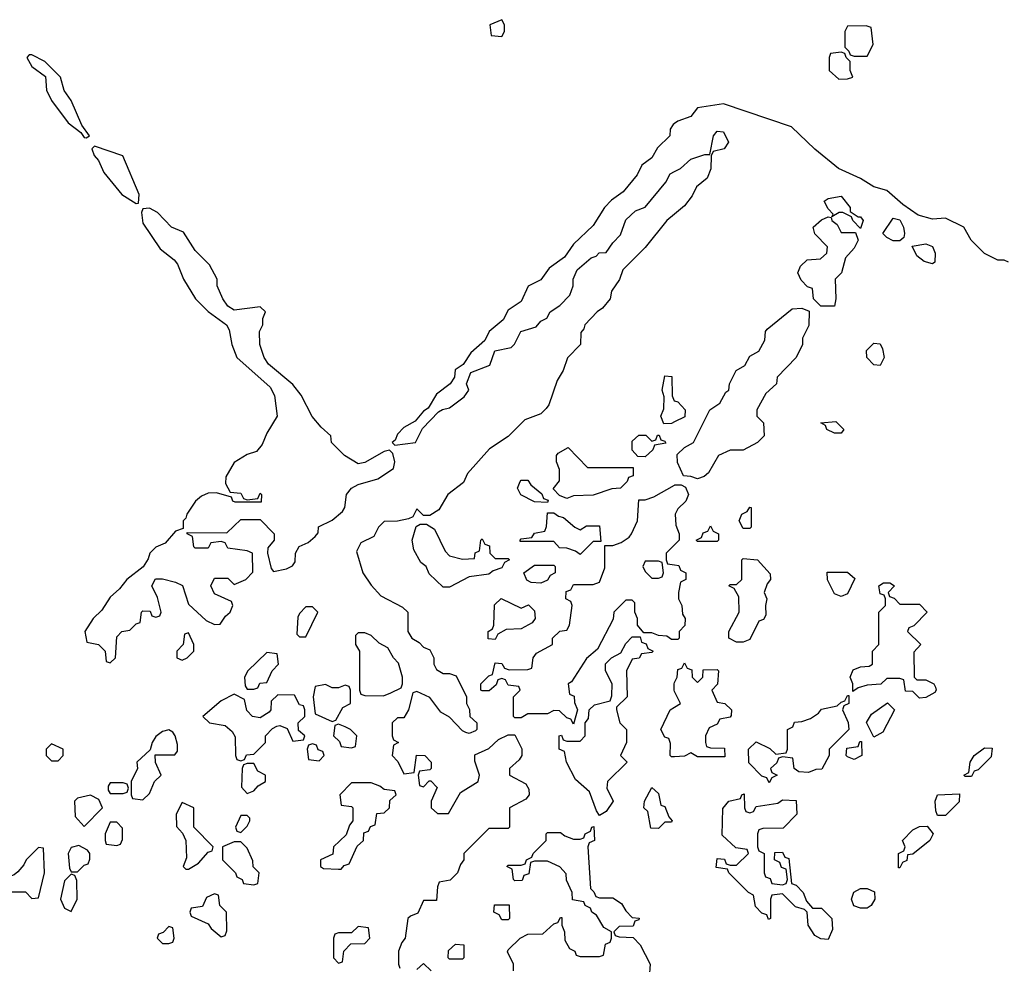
# Model space of a CAD drawing. Header units: inches. Extents: x 2701323 to 2964515, y 494916 to 722124.
# Tile 577 of 656: x 2887993 to 2891010, y 662490 to 665386. Entities that reach past the tile are written whole.
import ezdxf

# ---------------------------------------------------------------- set-up
doc = ezdxf.new("R2010")
doc.units = ezdxf.units.IN
doc.header["$MEASUREMENT"] = 0
doc.layers.add('C8686', color=7, linetype='Continuous')
doc.layers.add('C8696', color=7, linetype='Continuous')

msp = doc.modelspace()

# ---------------------------------------------------------------- linework, layer by layer
at = {"layer": 'C8686', "color": 2, "elevation": 2}
for points in [[(2889470, 665386), (2889434, 665370), (2889438, 665338), (2889470, 665334), (2889478, 665350), (2889478, 665370)], [(2888030, 665278), (2888022, 665278), (2888014, 665270), (2888030, 665242), (2888071.6, 665211.6), (2888074.8, 665170), (2888090, 665138), (2888141, 665070), (2888179.8, 665039.8), (2888190, 665024.7), (2888196.4, 665023.6), (2888206, 665030), (2888183.1, 665063.1), (2888150, 665138), (2888129.2, 665169.2), (2888118, 665210), (2888070, 665258)], [(2888222, 664998), (2888214, 664990), (2888221, 664970), (2888234, 664954), (2888250, 664918), (2888306, 664850), (2888350, 664822), (2888356.4, 664823.6), (2888359, 664850), (2888308.4, 664968.4)], [(2888390, 664808), (2888370, 664806), (2888365.4, 664794.6), (2888370, 664762), (2888423.4, 664683.4), (2888466, 664650), (2888476.3, 664636.3), (2888494.8, 664590), (2888531, 664530), (2888570, 664491), (2888626, 664450), (2888634.8, 664434.8), (2888642.8, 664390), (2888658, 664350), (2888759.8, 664259.8), (2888774, 664234), (2888782, 664170), (2888750, 664118), (2888736, 664084), (2888718, 664062), (2888690, 664053.2), (2888650, 664028.7), (2888624.7, 663984.7), (2888623.6, 663963.6), (2888638, 663938), (2888670, 663934), (2888678, 663918), (2888690, 663914), (2888722, 663918), (2888730, 663934), (2888734, 663930), (2888732.7, 663907.3), (2888652.7, 663907.3), (2888646, 663910), (2888642, 663922), (2888595.3, 663935.3), (2888570, 663934), (2888550, 663925.2), (2888531, 663910), (2888504.7, 663870), (2888502, 663858), (2888494, 663850), (2888494, 663826), (2888470, 663818), (2888438.8, 663781.2), (2888410, 663768.7), (2888391.3, 663750), (2888386.8, 663733.2), (2888371.3, 663708.7), (2888321, 663670), (2888298.8, 663641.2), (2888270, 663615.3), (2888244, 663576), (2888218, 663550), (2888192, 663510), (2888198, 663478), (2888234, 663470), (2888254, 663450), (2888258, 663418), (2888270, 663414), (2888286, 663430), (2888290, 663494), (2888306, 663510), (2888330, 663514), (2888350, 663534), (2888362, 663538), (2888366, 663570), (2888370, 663574), (2888392.7, 663572.7), (2888398, 663558), (2888410, 663554), (2888422, 663558), (2888426, 663570), (2888414.6, 663614.6), (2888398, 663650), (2888408.4, 663671.6), (2888430, 663672), (2888470, 663662), (2888491.2, 663651.1), (2888510, 663594), (2888563.6, 663543.6), (2888590, 663532), (2888607.3, 663532.7), (2888623.1, 663556.9), (2888638, 663570), (2888646, 663590), (2888642, 663602), (2888590, 663626), (2888578, 663650), (2888590, 663674), (2888630, 663674), (2888650, 663654), (2888686, 663670), (2888707.3, 663692.7), (2888706, 663750), (2888690, 663758), (2888630, 663766), (2888622, 663782), (2888610, 663786), (2888578, 663782), (2888570, 663766), (2888530, 663766), (2888526, 663770), (2888522, 663802), (2888506, 663810), (2888506, 663814), (2888627.3, 663812.7), (2888670, 663854), (2888730, 663854), (2888772, 663810), (2888772, 663790), (2888752.7, 663767.3), (2888752, 663750), (2888763.6, 663703.6), (2888770, 663694), (2888810, 663702), (2888828.4, 663711.6), (2888836.4, 663723.6), (2888838, 663750), (2888848.8, 663771.1), (2888876.4, 663783.6), (2888898, 663802), (2888907.3, 663812.7), (2888908.8, 663831.1), (2888950, 663851.3), (2888982, 663878), (2888989, 663890), (2888994, 663930), (2889009, 663950), (2889030, 663961), (2889090, 663978), (2889138, 664010), (2889142, 664030), (2889136.4, 664056.4), (2889126, 664066), (2889110, 664062), (2889050, 664028.7), (2889030, 664024), (2888988, 664050), (2888948, 664090), (2888946, 664110), (2888916.4, 664136.4), (2888889.4, 664169.4), (2888855.1, 664235.1), (2888830, 664268), (2888755.3, 664330), (2888742, 664350), (2888728.7, 664390), (2888728, 664430), (2888738, 664450), (2888738, 664470), (2888746, 664490), (2888730, 664506), (2888650, 664495.3), (2888630, 664508), (2888615.3, 664530), (2888598, 664570), (2888598, 664590), (2888574.6, 664634.6), (2888530, 664678), (2888494.6, 664734.6), (2888458, 664750), (2888414.6, 664794.6)], [(2889910, 664046), (2889887.3, 664047.3), (2889870, 664066), (2889870, 664094), (2889890, 664112), (2889912, 664112), (2889930, 664094), (2889942, 664098), (2889947.3, 664112.7), (2889952.7, 664112.7), (2889958, 664098), (2889970, 664094), (2889972.7, 664087.3), (2889938, 664082), (2889932.7, 664067.3)], [(2889732.7, 664012.7), (2889872.7, 664012.7), (2889872.7, 663987.3), (2889858, 663982), (2889854, 663970), (2889834, 663950), (2889807.3, 663947.3), (2889750, 663928.7), (2889690, 663926), (2889670, 663918), (2889647.3, 663927.3), (2889627.3, 663947.3), (2889647.3, 663972.7), (2889647.3, 664007.3), (2889638, 664030), (2889638, 664050), (2889643.1, 664056.9), (2889674, 664074)], [(2889610, 663906), (2889570, 663908), (2889528.8, 663928.9), (2889518, 663950), (2889526, 663970), (2889530, 663974), (2889550, 663974), (2889559.6, 663959.6), (2889592.7, 663932.7), (2889598, 663918), (2889612.7, 663912.7)], [(2889710, 663822), (2889730, 663834), (2889770, 663834), (2889774, 663786), (2889750, 663786), (2889710, 663746), (2889696.4, 663756.4), (2889670, 663766), (2889647.3, 663767.3), (2889630, 663786), (2889526, 663786), (2889526, 663790), (2889530, 663794), (2889562, 663798), (2889570, 663812), (2889602, 663818), (2889607.3, 663832.7), (2889610, 663874), (2889630, 663874), (2889643.6, 663863.6), (2889659.6, 663859.6), (2889694, 663830)], [(2889350, 663732), (2889386, 663734), (2889388.4, 663751.6), (2889402, 663758), (2889406, 663790), (2889410, 663794), (2889418, 663778), (2889432.7, 663772.7), (2889434, 663750), (2889450, 663734), (2889490, 663734), (2889494, 663730), (2889478, 663722), (2889470, 663706), (2889443.6, 663696.4), (2889430, 663686), (2889370, 663678), (2889310, 663646), (2889290, 663646), (2889247.3, 663687.3), (2889238, 663710), (2889222, 663722), (2889200.4, 663760.4), (2889195.3, 663790), (2889208, 663832), (2889220.4, 663839.6), (2889239.6, 663839.6), (2889263.6, 663823.6), (2889296.9, 663756.9), (2889310, 663742)], [(2889590, 663658), (2889560.4, 663660.4), (2889547.3, 663667.3), (2889538, 663690), (2889570, 663714), (2889630, 663714), (2889634, 663710), (2889634, 663690), (2889618, 663682), (2889610, 663668)], [(2889950, 663726), (2889910, 663726), (2889902, 663710), (2889910, 663694), (2889930, 663674), (2889950, 663674), (2889962, 663678), (2889966, 663690), (2889962, 663722)], [(2889530, 663582), (2889551.6, 663591.6), (2889570, 663574), (2889572, 663550), (2889563.6, 663536.4), (2889530, 663518), (2889483.6, 663516.4), (2889458, 663502), (2889450, 663486), (2889428, 663488), (2889428, 663510), (2889442, 663518), (2889446, 663530), (2889448, 663592), (2889468, 663612)], [(2888890, 663586), (2888870, 663586), (2888850, 663566), (2888845.4, 663554.6), (2888842, 663502), (2888850, 663494), (2888870, 663494), (2888906, 663570)], [(2888510, 663506), (2888498, 663502), (2888494, 663470), (2888474, 663450), (2888474, 663430), (2888490, 663422), (2888506, 663430), (2888526, 663450), (2888526, 663470)], [(2889050, 663506), (2889030, 663506), (2889022, 663498), (2889022, 663470), (2889034, 663450), (2889034, 663330), (2889038, 663318), (2889050, 663314), (2889107.3, 663312.7), (2889130, 663322), (2889162, 663338), (2889166, 663350), (2889166, 663370), (2889153.6, 663413.6), (2889138, 663430), (2889120.4, 663460.4), (2889094.6, 663474.6), (2889070, 663498)], [(2889770, 662946), (2889760.4, 662960.4), (2889739, 663019), (2889696.4, 663056.4), (2889668, 663110), (2889662, 663142), (2889646, 663150), (2889646, 663190), (2889652.7, 663192.7), (2889658, 663178), (2889670, 663174), (2889710, 663174), (2889726, 663190), (2889726, 663230), (2889736.4, 663243.6), (2889738, 663270), (2889754.6, 663285.4), (2889802, 663298), (2889807.3, 663312.7), (2889808, 663350), (2889788, 663390), (2889788.4, 663411.6), (2889806, 663430), (2889835.3, 663444.7), (2889850, 663474), (2889870, 663494), (2889894, 663494), (2889898, 663478), (2889912.7, 663472.7), (2889918, 663458), (2889934, 663450), (2889930, 663446), (2889898, 663442), (2889891.6, 663428.4), (2889870, 663426), (2889852, 663390), (2889854, 663310), (2889822, 663278), (2889822, 663270), (2889832, 663230), (2889852, 663210), (2889852, 663170), (2889834, 663130), (2889854, 663110), (2889794, 663050), (2889792, 663030), (2889811.3, 662990), (2889790, 662958)], [(2888750, 663446), (2888692, 663390), (2888682, 663370), (2888683.6, 663343.6), (2888690, 663334), (2888710, 663334), (2888722, 663338), (2888728.4, 663351.6), (2888750, 663354), (2888766, 663390), (2888786, 663410), (2888782, 663442)], [(2888930, 663348), (2888898, 663342), (2888892, 663310), (2888898, 663258), (2888950, 663234), (2888962, 663238), (2888983.1, 663276.9), (2889006, 663290), (2889006, 663330), (2889002, 663342), (2888990, 663346), (2888970, 663338), (2888950, 663338)], [(2888650, 663318), (2888610, 663298), (2888554, 663250), (2888574, 663230), (2888622, 663222), (2888643.6, 663203.6), (2888652.7, 663187.3), (2888654, 663130), (2888658, 663118), (2888670, 663114), (2888682, 663118), (2888687.3, 663132.7), (2888710, 663134), (2888746, 663170), (2888746, 663190), (2888767.3, 663212.7), (2888780.4, 663219.6), (2888790, 663222), (2888812.7, 663212.7), (2888830, 663174), (2888862, 663178), (2888866, 663190), (2888847.3, 663207.3), (2888846, 663230), (2888866, 663250), (2888866, 663270), (2888862, 663282), (2888850, 663286), (2888835.3, 663315.3), (2888783.6, 663316.4), (2888763.6, 663296.4), (2888762, 663270), (2888756.9, 663263.1), (2888730, 663246), (2888706, 663250), (2888688.4, 663268.4), (2888682, 663302)], [(2888970, 663226), (2888958, 663222), (2888954, 663190), (2888972.7, 663172.7), (2888978, 663158), (2889010, 663154), (2889022, 663158), (2889026, 663190), (2889006, 663210), (2888990, 663218)], [(2888450, 663208.7), (2888430, 663204), (2888410, 663188.7), (2888398.8, 663170), (2888392.7, 663147.3), (2888352, 663110), (2888354, 663090), (2888334, 663050), (2888334, 663010), (2888338, 662998), (2888370, 662994), (2888390, 663014), (2888406, 663050), (2888426, 663070), (2888408.4, 663108.4), (2888407.3, 663132.7), (2888468, 663132), (2888476.4, 663143.6), (2888476.4, 663163.6), (2888468.7, 663190), (2888462, 663202)], [(2888090, 663166), (2888074, 663150), (2888074, 663130), (2888090, 663114), (2888110, 663114), (2888126, 663130), (2888126, 663150)], [(2888890, 663166), (2888878, 663162), (2888874, 663150), (2888878, 663118), (2888910, 663114), (2888926, 663130), (2888922, 663142), (2888907.3, 663147.3), (2888902, 663162)], [(2888710, 663106), (2888690, 663106), (2888678, 663102), (2888674, 663090), (2888672.7, 663032.7), (2888690, 663014), (2888710, 663022), (2888723.1, 663036.9), (2888746, 663050), (2888746, 663070), (2888722, 663082)], [(2888310, 663046), (2888270, 663046), (2888263.6, 663036.4), (2888263.6, 663023.6), (2888270, 663014), (2888310, 663014), (2888322, 663018), (2888326, 663030), (2888322, 663042)], [(2889070, 663046), (2889010, 663046), (2888974, 663010), (2888978, 662978), (2889010, 662974), (2889014, 662970), (2889014, 662930), (2889003.6, 662916.4), (2888992.7, 662887.3), (2888954, 662850), (2888952.7, 662827.3), (2888914, 662810), (2888914, 662790), (2888923.6, 662783.6), (2888970, 662782), (2888978, 662782), (2888987.3, 662792.7), (2889002, 662798), (2889027.3, 662852.7), (2889046, 662870), (2889047.3, 662892.7), (2889062, 662898), (2889067.3, 662912.7), (2889082, 662918), (2889087.3, 662952.7), (2889110, 662954), (2889126, 662970), (2889127.3, 662992.7), (2889146, 663010), (2889142, 663022), (2889110, 663026), (2889096.4, 663036.4)], [(2889950, 662906), (2889927.3, 662907.3), (2889918, 662958), (2889906, 662970), (2889908, 662990), (2889930, 663032), (2889950, 663014), (2889958, 662978), (2889970, 662974), (2889982, 662942), (2889992, 662930), (2889990, 662926), (2889970, 662926)], [(2888210, 663008.7), (2888170, 662999), (2888161, 662990), (2888162.8, 662942.8), (2888190, 662912), (2888246, 662970), (2888235.3, 662995.3)], [(2888490, 662986), (2888472, 662950), (2888472.7, 662912.7), (2888492, 662892), (2888502, 662870), (2888503.6, 662816.4), (2888494, 662790), (2888502, 662782), (2888510, 662782), (2888540.4, 662799.6), (2888570, 662834), (2888582, 662838), (2888586, 662850), (2888526, 662910), (2888526, 662970)], [(2888290, 662926), (2888270, 662926), (2888254, 662890), (2888254, 662870), (2888258, 662858), (2888290, 662854), (2888302, 662858), (2888307.3, 662872.7), (2888307.3, 662907.3)], [(2888690, 662946), (2888670, 662946), (2888654, 662910), (2888658, 662898), (2888670, 662894), (2888690, 662914), (2888698, 662930), (2888698, 662938)], [(2888670, 662866), (2888650, 662866), (2888614, 662850), (2888614, 662810), (2888654, 662770), (2888658, 662758), (2888674, 662750), (2888678, 662738), (2888710, 662734), (2888722, 662738), (2888726, 662770), (2888708.4, 662788.4), (2888707.3, 662807.3), (2888690, 662846)], [(2888050, 662848), (2888012, 662810), (2888005.4, 662794.6), (2887986.8, 662773.2), (2887976, 662764), (2887947.1, 662752.9), (2887938, 662730), (2887950, 662712), (2888010, 662712), (2888030, 662692), (2888050, 662694), (2888068.7, 662770), (2888066, 662846)], [(2888174, 662854), (2888150, 662848), (2888141, 662830), (2888144.7, 662784.7), (2888150, 662774), (2888170, 662774), (2888190, 662794), (2888202, 662798), (2888207.3, 662812.7), (2888208, 662830), (2888200.4, 662840.4)], [(2888150, 662766), (2888130, 662746), (2888118, 662690), (2888130, 662662), (2888150, 662652), (2888168.7, 662690), (2888167.3, 662747.3), (2888162, 662762)], [(2888590, 662706), (2888565.4, 662694.6), (2888552.7, 662667.3), (2888518, 662662), (2888514, 662650), (2888518, 662638), (2888570, 662614), (2888579.6, 662599.6), (2888610, 662574), (2888622, 662578), (2888627.3, 662592.7), (2888626, 662650), (2888606, 662670), (2888602, 662702)], [(2889470, 662626), (2889462, 662642), (2889446, 662650), (2889447.3, 662672.7), (2889492.7, 662672.7), (2889494, 662630), (2889490, 662626)], [(2888450, 662606), (2888432.7, 662587.3), (2888418, 662582), (2888414, 662570), (2888430, 662554), (2888450, 662554), (2888462, 662558), (2888466, 662570), (2888462, 662602)], [(2889030, 662606), (2889010, 662586), (2888970, 662586), (2888958, 662582), (2888954, 662570), (2888954, 662510), (2888970, 662494), (2888982, 662498), (2888986, 662530), (2889007.3, 662552.7), (2889050, 662554), (2889066, 662570), (2889062, 662602)], [(2889310, 662506), (2889306, 662510), (2889307.3, 662532.7), (2889328.4, 662551.6), (2889354, 662550), (2889354, 662510), (2889350, 662506)]]:
    msp.add_lwpolyline(points, close=True, dxfattribs=at)
for points in [[(2890000, 665068.1), (2889995.3, 665064.7), (2889986, 665050), (2889984.7, 665030), (2889947.3, 664992.7), (2889930, 664962), (2889899.8, 664940.2), (2889884.7, 664910), (2889842, 664858), (2889806.8, 664833.2), (2889784.7, 664810), (2889750, 664755.3), (2889690, 664698), (2889662, 664658), (2889615.3, 664624.7), (2889590, 664588.7), (2889550.9, 664569.1), (2889530, 664522), (2889490, 664495.3), (2889474, 664466), (2889431.3, 664430), (2889418, 664402), (2889375.3, 664364.7), (2889351.6, 664328.4), (2889327.5, 664312.5), (2889324.7, 664290), (2889312, 664270), (2889270, 664238), (2889244.7, 664195.3), (2889230, 664186), (2889204.7, 664155.3), (2889170, 664135.3), (2889150, 664115.3), (2889143.6, 664096.4), (2889134, 664090), (2889142, 664082), (2889206, 664090), (2889227.3, 664132.7), (2889276.4, 664183.6), (2889288.7, 664191.3), (2889310, 664196), (2889355.3, 664230), (2889368.7, 664250), (2889362, 664270), (2889375.3, 664304.7), (2889433.2, 664326.8), (2889448.8, 664371.1), (2889499, 664381), (2889508.8, 664391.1), (2889528, 664430), (2889575.3, 664444.7), (2889590, 664462), (2889608.7, 664471.3), (2889618, 664490), (2889648, 664510), (2889679, 664541), (2889688.7, 664570), (2889689.1, 664590.9), (2889701.2, 664618.8), (2889744, 664656), (2889759, 664661), (2889769, 664671), (2889790, 664672), (2889810, 664702), (2889833.6, 664726.4), (2889850, 664772), (2889880.2, 664799.8), (2889910, 664811.3), (2889972.5, 664887.5), (2889986.6, 664913.4), (2890000, 664920.5)], [(2890000, 664790.1), (2889976, 664770), (2889910, 664688), (2889841, 664619), (2889831, 664589), (2889806, 664554), (2889802, 664530), (2889778.8, 664501.2), (2889762, 664490), (2889724.7, 664450), (2889722, 664438), (2889712.7, 664427.3), (2889711.3, 664390), (2889671.2, 664348.9), (2889658, 664310), (2889639.8, 664280.2), (2889614.8, 664205.2), (2889606.4, 664193.6), (2889590, 664178), (2889541, 664159), (2889490, 664108), (2889432, 664070), (2889365.4, 663994.6), (2889352.7, 663967.3), (2889304.7, 663930), (2889276.9, 663883.1), (2889250, 663866), (2889230, 663866), (2889210, 663886), (2889198, 663862), (2889184.7, 663855.3), (2889150, 663848.7), (2889110, 663848), (2889092, 663830), (2889078, 663802), (2889038, 663782), (2889024.7, 663755.3), (2889044.7, 663690), (2889070, 663652), (2889099.6, 663619.6), (2889165.4, 663585.4), (2889182, 663570), (2889182, 663510), (2889194, 663490), (2889216.9, 663476.9), (2889230, 663462), (2889250, 663454), (2889262, 663430), (2889262, 663410), (2889270, 663394), (2889290, 663382), (2889310, 663382), (2889330, 663374), (2889362, 663310), (2889362, 663290), (2889371.2, 663271.1), (2889372, 663250), (2889394, 663230), (2889394, 663210), (2889390, 663206), (2889370, 663198), (2889360.4, 663200.4), (2889350, 663206), (2889310, 663248), (2889283.1, 663263.1), (2889250, 663308), (2889210, 663326), (2889198, 663322), (2889184.7, 663270), (2889170, 663246), (2889150, 663246), (2889134, 663230), (2889134, 663190), (2889138, 663178), (2889154, 663170), (2889138, 663162), (2889134, 663130), (2889151.6, 663111.6), (2889170, 663074), (2889202, 663078), (2889208.7, 663131.3), (2889234, 663130), (2889254, 663110), (2889254, 663090), (2889250, 663086), (2889218, 663082), (2889214, 663070), (2889218, 663038), (2889230, 663034), (2889247.3, 663052.7), (2889252.7, 663052.7), (2889272, 663032), (2889254, 662990), (2889254, 662970), (2889272.7, 662952.7), (2889307.3, 662952.7), (2889343.1, 663016.9), (2889398, 663050), (2889402, 663070), (2889387.3, 663112.7), (2889387.3, 663132.7), (2889430, 663152), (2889460.4, 663179.6), (2889490, 663194), (2889510, 663194), (2889531.2, 663151.1), (2889531.3, 663130), (2889523.6, 663116.4), (2889494, 663090), (2889494, 663070), (2889543.6, 663043.6), (2889552.7, 663027.3), (2889554, 663010), (2889543.6, 662996.4), (2889494, 662970), (2889494, 662910), (2889490, 662906), (2889430, 662906), (2889354, 662830), (2889354, 662810), (2889343.6, 662796.4), (2889334, 662770), (2889311.6, 662748.4), (2889278, 662742), (2889272.7, 662727.3), (2889270, 662686), (2889230, 662686), (2889212.7, 662647.3), (2889190, 662638), (2889182, 662630), (2889174, 662570), (2889163.6, 662556.4), (2889154, 662530), (2889154, 662490), (2889158, 662478)], [(2890000, 664153), (2889990, 664148), (2889967.3, 664147.3), (2889958, 664170), (2889967.3, 664192.7), (2889968, 664230), (2889962, 664250), (2889970, 664294), (2889991.6, 664291.6), (2889992.7, 664232.7), (2889998, 664218), (2890000, 664217.3)], [(2890000, 663486), (2889990, 663486), (2889976.4, 663496.4), (2889950, 663498), (2889930, 663506), (2889906, 663506), (2889886, 663530), (2889886, 663550), (2889878, 663570), (2889878, 663598), (2889870, 663606), (2889850, 663606), (2889814, 663570), (2889811.6, 663548.4), (2889763.6, 663456.4), (2889730, 663428), (2889683.6, 663356.4), (2889674, 663350), (2889678, 663318), (2889691.6, 663311.6), (2889692.7, 663292.7), (2889702, 663270), (2889690, 663226), (2889682, 663242), (2889670, 663246), (2889647.3, 663267.3), (2889630, 663268), (2889610, 663258), (2889550, 663258), (2889530, 663246), (2889510, 663246), (2889506, 663250), (2889506, 663310), (2889526, 663330), (2889522, 663342), (2889490, 663346), (2889482, 663362), (2889470, 663366), (2889458, 663362), (2889452.7, 663347.3), (2889431.6, 663328.4), (2889410, 663328), (2889406, 663330), (2889406, 663350), (2889430, 663374), (2889442, 663378), (2889450, 663414), (2889470, 663412), (2889478, 663398), (2889492.7, 663392.7), (2889550, 663394), (2889562, 663398), (2889566, 663430), (2889576.4, 663443.6), (2889626, 663470), (2889626, 663490), (2889648.4, 663511.6), (2889670, 663514), (2889678, 663530), (2889686, 663590), (2889682, 663602), (2889666, 663610), (2889667.3, 663632.7), (2889682, 663638), (2889690, 663654), (2889750, 663654), (2889770, 663662), (2889786, 663706), (2889786, 663774), (2889810, 663774), (2889836.4, 663783.6), (2889860.4, 663799.6), (2889868, 663810), (2889886, 663850), (2889890, 663914), (2889910, 663914), (2889936.4, 663923.6), (2890000, 663959.4)], [(2890000, 663776), (2889974, 663750), (2889974, 663730), (2889978, 663718), (2890000, 663714.6)], [(2890000, 663326), (2889998, 663330), (2889998, 663350), (2890000, 663354)], [(2890000, 663126.5), (2889990, 663126), (2889986, 663130), (2889987.3, 663167.3), (2889982, 663182), (2889970, 663186), (2889958, 663210), (2889986, 663270), (2890000, 663278.7)], [(2889506, 662470), (2889506, 662490), (2889488, 662528), (2889490, 662534), (2889526, 662570), (2889550, 662582), (2889596.4, 662583.6), (2889630, 662614), (2889642, 662618), (2889650, 662634), (2889654, 662634), (2889654, 662610), (2889662, 662590), (2889663.6, 662563.6), (2889678, 662538), (2889694, 662530), (2889698, 662518), (2889710, 662514), (2889770, 662514), (2889782, 662518), (2889788.4, 662551.6), (2889802, 662558), (2889806, 662570), (2889806, 662590), (2889783.1, 662603.1), (2889760.4, 662640.4), (2889746, 662650), (2889742, 662662), (2889726, 662670), (2889722, 662682), (2889687.3, 662687.3), (2889686, 662710), (2889668.4, 662748.4), (2889667.3, 662767.3), (2889648.4, 662788.4), (2889610, 662806), (2889570, 662806), (2889558, 662802), (2889552.7, 662767.3), (2889538, 662762), (2889532.7, 662747.3), (2889510, 662746), (2889506, 662750), (2889502, 662782), (2889486, 662790), (2889490, 662794), (2889530, 662794), (2889542, 662798), (2889546, 662810), (2889562, 662818), (2889566, 662830), (2889606, 662870), (2889606, 662890), (2889610, 662894), (2889650, 662894), (2889663.6, 662883.6), (2889690, 662874), (2889710, 662874), (2889722, 662878), (2889726, 662890), (2889742, 662898), (2889746, 662910), (2889752.7, 662912.7), (2889754, 662870), (2889738, 662862), (2889734, 662850), (2889742, 662722), (2889752.7, 662712.7), (2889758, 662698), (2889770, 662694), (2889810, 662694), (2889836.9, 662676.9), (2889850, 662654), (2889870, 662634), (2889891.6, 662631.6), (2889890, 662626), (2889878, 662622), (2889872.7, 662607.3), (2889830, 662606), (2889814, 662590), (2889818, 662578), (2889830, 662574), (2889872.7, 662572.7), (2889894, 662550), (2889924.7, 662490), (2889922, 662450)], [(2889210, 662474), (2889230, 662492), (2889254, 662470)]]:
    msp.add_lwpolyline(points, dxfattribs=at)
at = {"layer": 'C8696', "color": 2, "elevation": 2}
for points in [[(2890587.3, 665367.3), (2890530, 665366), (2890522, 665350), (2890522, 665302), (2890534, 665290), (2890538, 665278), (2890550, 665274), (2890590, 665274), (2890608, 665310), (2890602, 665362)], [(2890510, 665286), (2890478, 665282), (2890474, 665270), (2890474, 665230), (2890503.6, 665203.6), (2890530, 665204.7), (2890546, 665210), (2890538, 665230), (2890538, 665258), (2890526, 665270), (2890522, 665282)], [(2890562, 664782), (2890570, 664782), (2890578, 664770), (2890570, 664746), (2890546, 664770), (2890542, 664782), (2890515.3, 664795.3), (2890504.7, 664795.3), (2890482, 664782), (2890486, 664790), (2890470, 664806), (2890458, 664830), (2890470, 664838), (2890510, 664844.7), (2890538, 664810), (2890538, 664798)], [(2890510, 664734), (2890554, 664734), (2890562, 664710), (2890550, 664686), (2890523.6, 664656.4), (2890511.3, 664610), (2890492, 664590), (2890494, 664530), (2890490, 664508), (2890448, 664508), (2890426, 664530), (2890422, 664562), (2890407.3, 664567.3), (2890387.3, 664587.3), (2890378, 664610), (2890386, 664630), (2890406, 664650), (2890447.3, 664652.7), (2890466, 664670), (2890468, 664690), (2890429.1, 664729.1), (2890424, 664750), (2890450, 664772), (2890470, 664782), (2890479.6, 664779.6), (2890482, 664770), (2890498, 664758)], [(2890670, 664708), (2890650, 664718), (2890638, 664730), (2890670, 664778), (2890690, 664772), (2890701, 664750), (2890704.7, 664730), (2890702, 664718), (2890690, 664708)], [(2890790, 664638), (2890764.7, 664644.7), (2890742, 664662), (2890728.4, 664691.6), (2890770, 664698.8), (2890790, 664691), (2890798.8, 664670), (2890796.9, 664643.1)], [(2890070, 663978), (2890050, 663986), (2890027.3, 663987.3), (2890008.4, 664028.4), (2890007.3, 664052.7), (2890030, 664074), (2890058, 664090), (2890108, 664190), (2890138, 664210), (2890156.4, 664243.6), (2890166, 664250), (2890168, 664270), (2890188, 664310), (2890214.6, 664325.4), (2890230, 664354), (2890258, 664370), (2890276.4, 664403.6), (2890278, 664430), (2890283.1, 664436.9), (2890360.4, 664499.6), (2890390, 664502), (2890412.7, 664492.7), (2890411.6, 664448.4), (2890392, 664410), (2890392, 664390), (2890372, 664350), (2890314, 664290), (2890312, 664270), (2890279.6, 664240.4), (2890252, 664190), (2890252, 664170), (2890272, 664150), (2890274, 664110), (2890254, 664090), (2890210, 664066), (2890170, 664066), (2890134, 664050), (2890103.6, 663996.4), (2890090, 663986)], [(2890630, 664326), (2890610, 664328), (2890588.7, 664350), (2890588.4, 664371.6), (2890610, 664394), (2890630, 664392), (2890636.9, 664376.9), (2890642, 664350)], [(2890490, 664118), (2890466, 664130), (2890462, 664142), (2890448, 664150), (2890494.4, 664154.4), (2890518, 664130), (2890510, 664118)], [(2890210, 663826), (2890198, 663850), (2890206, 663870), (2890222, 663878), (2890230, 663892), (2890234, 663890), (2890234, 663830), (2890230, 663826)], [(2890070, 663786), (2890066, 663790), (2890082, 663798), (2890087.3, 663812.7), (2890102, 663818), (2890110, 663834), (2890118, 663818), (2890134, 663810), (2890134, 663790), (2890130, 663786)], [(2890190, 663478), (2890166, 663490), (2890166, 663510), (2890198, 663570), (2890196.4, 663616.4), (2890182, 663642), (2890166, 663650), (2890170, 663654), (2890190, 663654), (2890206, 663670), (2890206, 663730), (2890210, 663734), (2890254, 663730), (2890292.7, 663687.3), (2890294, 663670), (2890283.6, 663656.4), (2890274, 663630), (2890282, 663610), (2890278, 663590), (2890279.6, 663560.4), (2890272.7, 663547.3), (2890258, 663542), (2890230, 663486), (2890210, 663478)], [(2890510, 663618), (2890490, 663626), (2890468.4, 663668.4), (2890467.3, 663692.7), (2890530, 663692), (2890552.7, 663672.7), (2890530, 663626)], [(2890690, 663594), (2890750, 663594), (2890774, 663570), (2890732.7, 663527.3), (2890718, 663522), (2890714, 663510), (2890754, 663470), (2890732.7, 663447.3), (2890734, 663370), (2890742, 663362), (2890770, 663362), (2890794, 663350), (2890799.6, 663339.6), (2890802, 663330), (2890796.9, 663323.1), (2890770, 663308), (2890750, 663306), (2890730, 663326), (2890707.3, 663327.3), (2890702, 663362), (2890690, 663366), (2890650, 663366), (2890631.6, 663348.4), (2890590, 663346), (2890562, 663338), (2890546, 663326), (2890546, 663350), (2890538, 663370), (2890547.3, 663392.7), (2890570, 663402), (2890596.4, 663403.6), (2890606, 663410), (2890606, 663450), (2890626, 663470), (2890626, 663570), (2890646, 663590), (2890646, 663610), (2890642, 663622), (2890630, 663626), (2890626, 663650), (2890640.4, 663659.6), (2890659.6, 663659.6), (2890674, 663650), (2890654, 663630), (2890658, 663618), (2890672.7, 663612.7)], [(2890410, 663078), (2890380.4, 663080.4), (2890366, 663090), (2890362, 663122), (2890330, 663126), (2890318, 663122), (2890312.7, 663107.3), (2890294, 663090), (2890298, 663078), (2890314, 663070), (2890298, 663062), (2890290, 663046), (2890282, 663062), (2890267.3, 663067.3), (2890227.3, 663107.3), (2890226, 663150), (2890250, 663172), (2890291.6, 663151.6), (2890310, 663134), (2890342, 663138), (2890346, 663150), (2890346, 663210), (2890362, 663218), (2890367.3, 663232.7), (2890390, 663234), (2890416.4, 663243.6), (2890440.4, 663259.6), (2890450, 663272), (2890498, 663282), (2890510, 663294), (2890522, 663298), (2890530, 663314), (2890534, 663314), (2890534, 663290), (2890518, 663282), (2890514, 663270), (2890531.6, 663231.6), (2890534, 663210), (2890474, 663150), (2890474, 663130), (2890451.3, 663088.7), (2890432.7, 663087.3)], [(2890610, 663186), (2890588.4, 663231.6), (2890603.1, 663256.9), (2890652, 663292), (2890674, 663270), (2890638, 663202)], [(2890550, 663118), (2890530, 663126), (2890526, 663130), (2890527.3, 663152.7), (2890562, 663158), (2890567.3, 663172.7), (2890572.7, 663172.7), (2890574, 663130), (2890570, 663128)], [(2890890, 663066), (2890886, 663070), (2890902, 663078), (2890906, 663110), (2890918, 663130), (2890950, 663154), (2890972.7, 663152.7), (2890970, 663126), (2890930, 663086), (2890918, 663082), (2890910, 663066)], [(2890230, 662954), (2890242, 662958), (2890250, 662974), (2890316.4, 662983.6), (2890330, 662994), (2890372.7, 662992.7), (2890374, 662950), (2890332.7, 662907.3), (2890270, 662906), (2890258, 662902), (2890254, 662890), (2890254, 662850), (2890258, 662838), (2890274, 662830), (2890274, 662770), (2890278, 662758), (2890292.7, 662752.7), (2890298, 662738), (2890330, 662734), (2890342, 662738), (2890346, 662750), (2890342, 662782), (2890327.3, 662787.3), (2890322, 662802), (2890306, 662810), (2890307.3, 662832.7), (2890330, 662834), (2890338, 662818), (2890350, 662814), (2890358, 662738), (2890372.7, 662732.7), (2890394, 662710), (2890403.6, 662683.6), (2890422, 662662), (2890450, 662662), (2890482, 662630), (2890483.6, 662596.4), (2890470, 662566), (2890448.4, 662568.4), (2890430, 662578), (2890408.7, 662610), (2890406, 662650), (2890398, 662658), (2890370, 662666), (2890330, 662706), (2890298, 662702), (2890294, 662690), (2890294, 662630), (2890287.3, 662627.3), (2890282, 662642), (2890267.3, 662647.3), (2890247.3, 662667.3), (2890242, 662702), (2890226, 662710), (2890166, 662770), (2890162, 662782), (2890127.3, 662787.3), (2890130, 662814), (2890152.7, 662812.7), (2890158, 662798), (2890170, 662794), (2890190, 662794), (2890226, 662830), (2890222, 662842), (2890187.3, 662847.3), (2890146, 662886), (2890147.3, 662967.3), (2890166, 662990), (2890202, 662998), (2890206, 663010), (2890212.7, 663012.7), (2890214, 662970), (2890218, 662958)], [(2890806, 662946), (2890800.4, 662960.4), (2890798, 662990), (2890806, 663010), (2890872.7, 663012.7), (2890871.6, 662988.4), (2890830, 662946)], [(2890686, 662786), (2890686, 662830), (2890702, 662838), (2890706, 662850), (2890698, 662870), (2890730, 662902), (2890750, 662912), (2890774, 662914), (2890792, 662890), (2890782, 662870), (2890730, 662828), (2890714, 662826), (2890711.6, 662808.4), (2890698, 662802), (2890690, 662786)], [(2890570, 662662), (2890548.8, 662668.9), (2890542, 662690), (2890548.7, 662711.3), (2890570, 662722), (2890590, 662722), (2890612.7, 662712.7), (2890614, 662690), (2890602, 662670), (2890590, 662662)]]:
    msp.add_lwpolyline(points, close=True, dxfattribs=at)
for points in [[(2891023.1, 664643.1), (2891010, 664648.7), (2890990, 664649), (2890950, 664668.7), (2890908.7, 664710), (2890886, 664750), (2890830, 664778), (2890790, 664774), (2890746.3, 664786.3), (2890699, 664819), (2890650, 664862), (2890610, 664873.2), (2890570, 664899), (2890502, 664930), (2890430, 664989), (2890358, 665058), (2890150, 665128), (2890070, 665115.3), (2890050, 665088.7), (2890010, 665075.3), (2890000, 665068.1)], [(2890000, 664920.5), (2890018, 664930), (2890050, 664958), (2890092.7, 664972.7), (2890107.3, 664972.7), (2890119, 665030), (2890130, 665044.7), (2890150, 665042), (2890164.7, 665010), (2890152, 664990), (2890118, 664982), (2890111.6, 664968.4), (2890110.9, 664929.1), (2890099.8, 664900.2), (2890066.8, 664873.2), (2890054, 664846), (2890030, 664815.3), (2890000, 664790.1)], [(2890000, 664217.3), (2890010, 664214), (2890032, 664190), (2890031.3, 664168.7), (2890000, 664153)], [(2890000, 663959.4), (2890000.4, 663959.6), (2890019.6, 663959.6), (2890032.7, 663952.7), (2890042, 663930), (2890034, 663910), (2890010, 663886), (2890002, 663870), (2890003.6, 663836.4), (2890014, 663810), (2890014, 663790), (2890000, 663776)], [(2890000, 663714.6), (2890012.7, 663712.7), (2890018, 663698), (2890034, 663690), (2890034, 663670), (2890018, 663662), (2890012, 663630), (2890012, 663610), (2890022, 663590), (2890023.6, 663563.6), (2890032, 663550), (2890031.6, 663528.4), (2890014, 663510), (2890014, 663490), (2890010, 663486), (2890000, 663486)], [(2890000, 663354), (2890008, 663370), (2890010, 663394), (2890022, 663398), (2890030, 663414), (2890038, 663398), (2890052.7, 663392.7), (2890054, 663370), (2890070, 663354), (2890086, 663370), (2890087.3, 663392.7), (2890130, 663394), (2890134, 663390), (2890131.6, 663348.4), (2890114, 663330), (2890130, 663294), (2890154, 663290), (2890174, 663270), (2890172.7, 663252.7), (2890170, 663248), (2890138, 663242), (2890130, 663226), (2890105.4, 663214.6), (2890094, 663190), (2890094, 663170), (2890098, 663158), (2890110, 663154), (2890152.7, 663152.7), (2890154, 663126), (2890150, 663126), (2890070, 663126), (2890050, 663138), (2890030, 663128), (2890000, 663126.5)], [(2890000, 663278.7), (2890018, 663290), (2890000, 663326)]]:
    msp.add_lwpolyline(points, dxfattribs=at)

doc.saveas('drawing.dxf')
